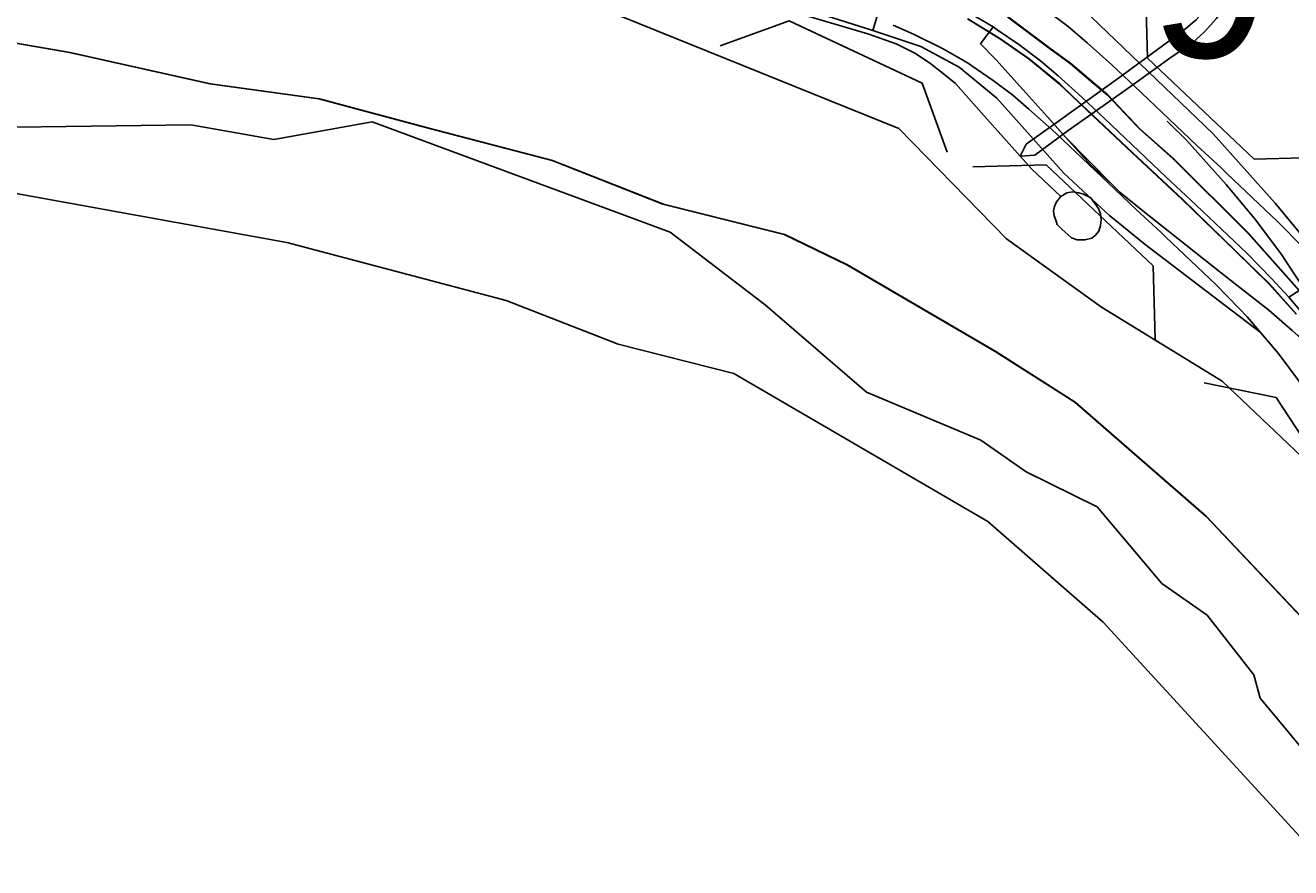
# Model space of a CAD drawing. Extents: x -157.2 to -99.3, y 12.2 to 46.2.
# Drawn here: x -148.554 to -147.694, y 35.57 to 36.143 of the extents above; entities that cross this region are included whole.
import ezdxf

# ---------------------------------------------------------------- set-up
doc = ezdxf.new("R2010")
doc.units = 0
for name, color, linetype in [('tdCoCityStreetMajor', 7, 'Continuous'), ('tdCoCityStreetMinor', 7, 'Continuous'), ('tdCoClipBndry', 7, 'Continuous'), ('tdCoCoBndry', 7, 'Continuous'), ('tdCoCorpBndry', 7, 'Continuous'), ('tdCoDivCarto', 7, 'Continuous'), ('tdCoHydroRiver', 7, 'Continuous'), ('tdCoInt', 7, 'Continuous'), ('tdCoIntCL', 7, 'Continuous'), ('tdCoIntRamp', 7, 'Continuous'), ('tdCoIntRte', 7, 'Continuous'), ('tdCoPriDiv', 7, 'Continuous'), ('tdCoSectLine', 7, 'Continuous'), ('tdCoSectLinePart', 7, 'Continuous'), ('tdCoStBndry', 7, 'Continuous'), ('tdCoStBndryPart', 7, 'Continuous'), ('tdCoStrucDivPri', 7, 'Continuous'), ('tdCoStrucPriMaintName', 7, 'Continuous'), ('tdCoTwpBndryShd', 7, 'Continuous')]:
    doc.layers.add(name, color=color, linetype=linetype)

msp = doc.modelspace()

# ---------------------------------------------------------------- linework, layer by layer
at = {"layer": 'tdCoCityStreetMajor'}
for points in [[(-147.72616, 36.21656), (-147.73079, 36.20795), (-147.73358, 36.18871), (-147.73802, 36.17655), (-147.74279, 36.16537), (-147.75052, 36.15452), (-147.75792, 36.1463), (-147.7663, 36.13923), (-147.8097, 36.10733), (-147.85134, 36.07754)], [(-147.84489, 36.07116), (-147.80181, 36.10158), (-147.77567, 36.12032), (-147.76005, 36.13101), (-147.75249, 36.13791), (-147.74411, 36.14728), (-147.7372, 36.15731), (-147.72964, 36.17293), (-147.72659, 36.1828), (-147.72257, 36.20861), (-147.72616, 36.21656)], [(-147.85134, 36.07754), (-147.87349, 36.06179), (-147.87748, 36.05364)], [(-147.87748, 36.05364), (-147.86757, 36.05423), (-147.84489, 36.07116)]]:
    msp.add_lwpolyline(points, dxfattribs=at)
at = {"layer": 'tdCoCityStreetMinor'}
for points in [[(-147.8499, 36.0262), (-147.8698, 36.04503), (-147.90014, 36.07906), (-147.92159, 36.10298), (-147.92998, 36.10988), (-147.9391, 36.11704), (-147.94921, 36.12369), (-147.96179, 36.13011), (-147.98102, 36.13676), (-148.05106, 36.15748)], [(-147.82939, 36.02532), (-147.83444, 36.02781), (-147.83765, 36.02881), (-147.84166, 36.02941), (-147.84568, 36.02861), (-147.8499, 36.0262)], [(-147.8499, 36.0262), (-147.85281, 36.02259), (-147.85411, 36.01937), (-147.85482, 36.01656), (-147.85431, 36.01305), (-147.85331, 36.01014), (-147.85231, 36.00723), (-147.84929, 36.00401), (-147.84267, 35.99809), (-147.83885, 35.99678), (-147.83353, 35.99668), (-147.82881, 35.99789), (-147.8264, 35.9998), (-147.82399, 36.00271), (-147.82279, 36.00652), (-147.82249, 36.01054), (-147.82279, 36.01445), (-147.82419, 36.01817), (-147.82939, 36.02532)]]:
    msp.add_lwpolyline(points, dxfattribs=at)
at = {"layer": 'tdCoClipBndry'}
msp.add_lwpolyline([(-147.25054, 33.70952), (-147.24775, 34.07296), (-147.25857, 34.18458), (-147.26935, 34.41243), (-147.30503, 34.63993), (-147.34667, 34.81211), (-147.35749, 34.88891), (-147.37587, 34.95785), (-147.39974, 35.04582), (-147.4935, 35.27494), (-147.56118, 35.41328), (-147.66993, 35.57207), (-147.82096, 35.73684), (-147.89948, 35.80515), (-148.07214, 35.90589), (-148.15095, 35.92571), (-148.2271, 35.9556), (-148.37612, 35.99492), (-148.62697, 36.04036), (-149.37009, 36.13081), (-149.77127, 36.20598)], dxfattribs=at)
at = {"layer": 'tdCoCoBndry'}
msp.add_lwpolyline([(-147.65512, 35.70708), (-147.75108, 35.80855), (-147.84041, 35.88626), (-147.89449, 35.92087), (-147.99538, 35.97975), (-148.03789, 36.00038), (-148.12044, 36.0209), (-148.19585, 36.05073), (-148.27908, 36.07257), (-148.35442, 36.09258), (-148.42853, 36.10288), (-148.52392, 36.1241), (-148.612, 36.13924)], dxfattribs=at)
at = {"layer": 'tdCoCorpBndry'}
msp.add_lwpolyline([(-148.61163, 36.13924), (-148.52354, 36.1241), (-148.42816, 36.10288), (-148.35404, 36.09258), (-148.27871, 36.07257), (-148.19547, 36.05073), (-148.12006, 36.0209), (-148.03751, 36.00038), (-147.995, 35.97975), (-147.89411, 35.92087), (-147.84003, 35.88626), (-147.7507, 35.80855), (-147.65474, 35.70708)], dxfattribs=at)
at = {"layer": 'tdCoDivCarto'}
for points in [[(-147.59451, 35.82162), (-147.6536, 35.91982), (-147.6803, 35.95415), (-147.72199, 36.001), (-147.77312, 36.05182), (-147.79604, 36.07213), (-147.818, 36.09528), (-147.84313, 36.11658), (-147.85733, 36.1271), (-147.88546, 36.14807), (-147.90584, 36.16083), (-147.93859, 36.17596), (-147.95332, 36.18174), (-147.97568, 36.19016), (-147.99488, 36.19687)], [(-147.61649, 35.85814), (-147.6536, 35.91982), (-147.6803, 35.95415), (-147.72199, 36.001), (-147.77312, 36.05182), (-147.79604, 36.07213), (-147.818, 36.09528), (-147.84313, 36.11658), (-147.85733, 36.1271), (-147.88546, 36.14807), (-147.90584, 36.16083), (-147.93859, 36.17596), (-147.95332, 36.18174), (-147.97568, 36.19016), (-147.99488, 36.19687)], [(-147.91299, 36.14714), (-147.89129, 36.13358), (-147.87132, 36.11977), (-147.8506, 36.10276), (-147.84164, 36.09432), (-147.83198, 36.08523), (-147.80094, 36.05602), (-147.79751, 36.0528), (-147.78075, 36.03703), (-147.767, 36.02409), (-147.73075, 35.98907), (-147.70806, 35.96687), (-147.68957, 35.94616)], [(-147.91299, 36.14714), (-147.89129, 36.13358), (-147.87132, 36.11977), (-147.8506, 36.10276), (-147.84164, 36.09432), (-147.83198, 36.08523), (-147.80094, 36.05602), (-147.79751, 36.0528), (-147.78075, 36.03703), (-147.767, 36.02409), (-147.73075, 35.98907), (-147.70806, 35.96687), (-147.68957, 35.94616)]]:
    msp.add_lwpolyline(points, dxfattribs=at)
at = {"layer": 'tdCoHydroRiver'}
for points in [[(-148.65478, 36.2528), (-148.53723, 36.22822), (-148.3943, 36.20751), (-148.2993, 36.1695), (-148.20764, 36.17265), (-147.96007, 36.07253), (-147.88686, 35.99736), (-147.82215, 35.95091), (-147.7402, 35.90071), (-147.67292, 35.8368)], [(-148.57724, 36.07324), (-148.44144, 36.07489), (-148.38494, 36.06504), (-148.31824, 36.07696), (-148.11559, 36.00207), (-148.05098, 35.95247), (-147.98196, 35.89324), (-147.90416, 35.86055), (-147.87332, 35.83896), (-147.8252, 35.81519), (-147.78119, 35.76314), (-147.75036, 35.74154), (-147.7186, 35.70096), (-147.7144, 35.68502), (-147.64919, 35.60697)]]:
    msp.add_lwpolyline(points, dxfattribs=at)
at = {"layer": 'tdCoInt'}
for points in [[(-148.11736, 36.17975), (-148.04132, 36.15933), (-147.97768, 36.13903)], [(-147.8609, 36.15383), (-147.84498, 36.14189), (-147.83203, 36.1308), (-147.81524, 36.1158), (-147.8073, 36.10823), (-147.79962, 36.10096), (-147.77622, 36.07881), (-147.75765, 36.06124), (-147.74086, 36.04564), (-147.73712, 36.0421), (-147.7023, 36.00905), (-147.68473, 35.99112)], [(-147.96381, 36.14267), (-147.95001, 36.13668), (-147.93039, 36.12696), (-147.91875, 36.12032), (-147.91225, 36.1164), (-147.91027, 36.11501), (-147.89596, 36.10513), (-147.88254, 36.09506), (-147.87153, 36.08563), (-147.85593, 36.07169), (-147.84861, 36.06472), (-147.81747, 36.03524), (-147.79869, 36.01746), (-147.78192, 36.0019), (-147.77843, 35.99858), (-147.74439, 35.96628), (-147.7283, 35.94986), (-147.72323, 35.94432), (-147.70202, 35.9197), (-147.6809, 35.89127)]]:
    msp.add_lwpolyline(points, dxfattribs=at)
at = {"layer": 'tdCoIntCL'}
for points in [[(-147.89586, 36.14155), (-147.90356, 36.1462), (-147.91629, 36.15345)], [(-147.89586, 36.14155), (-147.90446, 36.12995), (-147.89414, 36.11928), (-147.87351, 36.09651)], [(-147.82796, 36.08648), (-147.83559, 36.09375), (-147.85178, 36.10822), (-147.86376, 36.11847), (-147.87843, 36.12948), (-147.89313, 36.13963), (-147.89586, 36.14155)], [(-147.87351, 36.09651), (-147.85915, 36.08064)], [(-147.85915, 36.08064), (-147.84663, 36.06665)], [(-147.85915, 36.08064), (-147.85862, 36.08007), (-147.84663, 36.06665)], [(-147.69471, 35.95769), (-147.70651, 35.97049), (-147.72335, 35.98766), (-147.75777, 36.02034), (-147.76139, 36.02377), (-147.77817, 36.03935), (-147.79684, 36.05703), (-147.82024, 36.07917), (-147.82796, 36.08648)], [(-147.69471, 35.95769), (-147.68491, 35.96422), (-147.68993, 35.97151), (-147.69981, 35.98685), (-147.71732, 36.01003), (-147.73754, 36.03444), (-147.76442, 36.06453), (-147.77598, 36.07589), (-147.77754, 36.07742)], [(-147.84663, 36.06665), (-147.82952, 36.04751), (-147.81527, 36.03459)], [(-147.84663, 36.06665), (-147.81527, 36.03459)], [(-147.81527, 36.03459), (-147.80955, 36.02902), (-147.79401, 36.01644), (-147.7405, 35.97403), (-147.70844, 35.94887), (-147.69266, 35.93506), (-147.68833, 35.93114), (-147.67858, 35.93846)], [(-147.67858, 35.93846), (-147.69471, 35.95769)]]:
    msp.add_lwpolyline(points, dxfattribs=at)
at = {"layer": 'tdCoIntRamp'}
for points in [[(-147.65515, 35.95722), (-147.67259, 35.9836), (-147.70418, 36.02174), (-147.74618, 36.06875), (-147.83477, 36.15351), (-147.88149, 36.18396), (-147.98553, 36.22173), (-148.01784, 36.23653), (-148.05168, 36.24802), (-148.08552, 36.25352), (-148.12713, 36.25284)], [(-147.97768, 36.13903), (-147.94498, 36.12816), (-147.91905, 36.11419), (-147.89338, 36.09303), (-147.84791, 36.04217), (-147.8285, 36.0242)], [(-147.8285, 36.0242), (-147.8167, 36.01327), (-147.79242, 35.99361), (-147.71438, 35.93405)]]:
    msp.add_lwpolyline(points, dxfattribs=at)
at = {"layer": 'tdCoIntRte'}
for points in [[(-147.68068, 35.95415), (-147.72237, 36.001), (-147.7735, 36.05182), (-147.79642, 36.07213), (-147.79799, 36.07378), (-147.81838, 36.09528), (-147.82951, 36.10471), (-147.8435, 36.11658), (-147.85771, 36.1271), (-147.88583, 36.14807)], [(-147.68068, 35.95415), (-147.72237, 36.001), (-147.7735, 36.05182), (-147.79642, 36.07213), (-147.79799, 36.07378), (-147.81838, 36.09528), (-147.82951, 36.10471), (-147.8435, 36.11658), (-147.85771, 36.1271), (-147.88583, 36.14807)], [(-147.91337, 36.14714), (-147.89167, 36.13358), (-147.87169, 36.11977), (-147.85098, 36.10276), (-147.84202, 36.09432), (-147.83236, 36.08523), (-147.80132, 36.05602), (-147.79789, 36.0528), (-147.78113, 36.03703), (-147.76738, 36.02409), (-147.73113, 35.98907), (-147.70844, 35.96687), (-147.69779, 35.95494), (-147.68994, 35.94616)], [(-147.91337, 36.14714), (-147.89167, 36.13358), (-147.87169, 36.11977), (-147.85098, 36.10276), (-147.84202, 36.09432), (-147.83236, 36.08523), (-147.80132, 36.05602), (-147.79789, 36.0528), (-147.78113, 36.03703), (-147.76738, 36.02409), (-147.73113, 35.98907), (-147.70844, 35.96687), (-147.69779, 35.95494), (-147.68994, 35.94616)]]:
    msp.add_lwpolyline(points, dxfattribs=at)
at = {"layer": 'tdCoPriDiv'}
msp.add_lwpolyline([(-147.97768, 36.13903), (-147.94029, 36.2637), (-147.9384, 36.26632), (-147.93519, 36.2676), (-147.93077, 36.26776), (-147.92759, 36.26736), (-147.90441, 36.26594), (-147.88447, 36.26473), (-147.87728, 36.26403), (-147.87152, 36.26384), (-147.7264, 36.25923), (-147.63067, 36.25721)], dxfattribs=at)
at = {"layer": 'tdCoSectLine'}
msp.add_lwpolyline([(-148.612, 36.13924), (-148.52392, 36.1241), (-148.42853, 36.10288), (-148.35442, 36.09258), (-148.27908, 36.07257), (-148.19585, 36.05073), (-148.12044, 36.0209), (-148.03789, 36.00038), (-147.99538, 35.97975), (-147.89449, 35.92087), (-147.84041, 35.88626), (-147.75108, 35.80855), (-147.65512, 35.70708), (-147.61734, 35.66713)], dxfattribs=at)
at = {"layer": 'tdCoSectLinePart'}
msp.add_lwpolyline([(-148.612, 36.13924), (-148.52392, 36.1241), (-148.42853, 36.10288), (-148.35442, 36.09258), (-148.27908, 36.07257), (-148.19585, 36.05073), (-148.12044, 36.0209), (-148.03789, 36.00038), (-147.99538, 35.97975), (-147.91705, 35.93403)], dxfattribs=at)
at = {"layer": 'tdCoStBndry'}
msp.add_lwpolyline([(-148.612, 36.13924), (-148.52392, 36.1241), (-148.42853, 36.10288), (-148.35442, 36.09258), (-148.27908, 36.07257), (-148.19585, 36.05073), (-148.12044, 36.0209), (-148.03789, 36.00038), (-147.99538, 35.97975), (-147.89449, 35.92087), (-147.84041, 35.88626), (-147.75108, 35.80855), (-147.65512, 35.70708)], dxfattribs=at)
at = {"layer": 'tdCoStBndryPart'}
msp.add_lwpolyline([(-149.70004, 36.29732), (-149.58705, 36.2755), (-149.5427, 36.26641), (-149.45096, 36.24519), (-149.35801, 36.23004), (-149.26689, 36.21793), (-149.20431, 36.21067), (-149.10833, 36.20099), (-149.0251, 36.1907), (-148.95889, 36.18222), (-148.8634, 36.17039), (-148.77412, 36.15933), (-148.67145, 36.14661), (-148.612, 36.13924), (-148.52392, 36.1241), (-148.42853, 36.10288), (-148.35442, 36.09258), (-148.27908, 36.07257), (-148.19585, 36.05073), (-148.12044, 36.0209), (-148.03789, 36.00038), (-147.99538, 35.97975), (-147.91705, 35.93403)], dxfattribs=at)
at = {"layer": 'tdCoStrucDivPri'}
for points in [[(-147.66841, 36.05299), (-147.7184, 36.05162), (-147.79102, 36.12036), (-147.79239, 36.17034)], [(-147.92708, 36.05627), (-147.94407, 36.1033), (-148.0346, 36.14577), (-148.08162, 36.12878)], [(-147.78576, 35.92901), (-147.78714, 35.97899), (-147.85976, 36.04774), (-147.90974, 36.04636)], [(-147.65864, 35.75691), (-147.6485, 35.80587), (-147.7034, 35.88945), (-147.75236, 35.89959)]]:
    msp.add_lwpolyline(points, dxfattribs=at)
at = {"layer": 'tdCoTwpBndryShd'}
msp.add_lwpolyline([(-147.65512, 35.70708), (-147.75108, 35.80855), (-147.84041, 35.88626), (-147.89449, 35.92087), (-147.99538, 35.97975), (-148.03789, 36.00038), (-148.12044, 36.0209), (-148.19585, 36.05073), (-148.27908, 36.07257), (-148.35442, 36.09258), (-148.42853, 36.10288), (-148.52392, 36.1241), (-148.612, 36.13924)], dxfattribs=at)

# ---------------------------------------------------------------- texts
at = {"layer": 'tdCoStrucPriMaintName'}
msp.add_text('97472S029', height=0.11, dxfattribs=at).set_placement((-147.7893, 36.12087))

doc.saveas('drawing.dxf')
